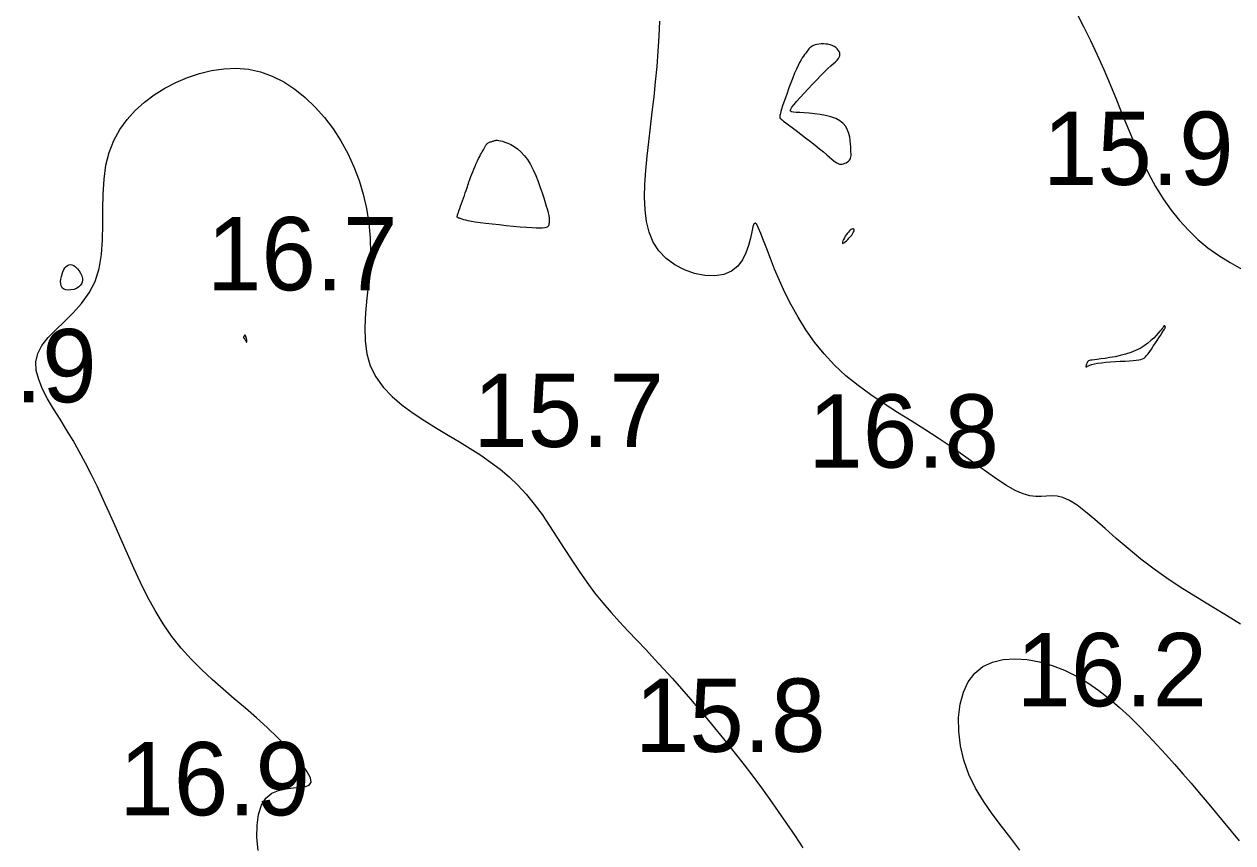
# Model space of a CAD drawing. Extents: x 3040093 to 3056816, y 408076 to 509144.
# Drawn here: x 3046301 to 3046383.5, y 435237.7 to 435293.6 of the extents above; entities that cross this region are included whole.
import ezdxf

# ---------------------------------------------------------------- set-up
doc = ezdxf.new("R2010")
doc.units = 0
doc.layers.add('V-CHAN-CONT-EL17', color=7, linetype='Continuous')
doc.layers.add('V-TOPO-SOUN-0610', color=7, linetype='Continuous')

msp = doc.modelspace()

# ---------------------------------------------------------------- linework, layer by layer
at = {"layer": 'V-CHAN-CONT-EL17'}
for points in [[(3046383.976, 435252.637), (3046383.022, 435253.227), (3046382.037, 435253.824), (3046381.035, 435254.434), (3046380.034, 435255.061), (3046379.047, 435255.709), (3046378.091, 435256.383), (3046377.178, 435257.083), (3046376.315, 435257.793), (3046375.502, 435258.492), (3046374.744, 435259.159), (3046374.042, 435259.772), (3046373.4, 435260.312), (3046372.821, 435260.756), (3046372.306, 435261.085), (3046371.855, 435261.285), (3046371.455, 435261.381), (3046371.087, 435261.403), (3046370.736, 435261.383), (3046370.382, 435261.354), (3046370.009, 435261.347), (3046369.6, 435261.394), (3046369.137, 435261.526), (3046368.606, 435261.767), (3046368.01, 435262.109), (3046367.353, 435262.535), (3046366.641, 435263.029), (3046365.878, 435263.573), (3046365.071, 435264.151), (3046364.224, 435264.746), (3046363.343, 435265.342), (3046362.435, 435265.926), (3046361.509, 435266.503), (3046360.579, 435267.082), (3046359.655, 435267.671), (3046358.75, 435268.279), (3046357.876, 435268.916), (3046357.045, 435269.589), (3046356.268, 435270.309), (3046355.556, 435271.079), (3046354.908, 435271.891), (3046354.32, 435272.73), (3046353.789, 435273.584), (3046353.313, 435274.438), (3046352.888, 435275.28), (3046352.512, 435276.095), (3046352.181, 435276.87), (3046351.892, 435277.592), (3046351.642, 435278.246), (3046351.428, 435278.819), (3046351.245, 435279.295), (3046351.092, 435279.661), (3046350.964, 435279.903), (3046350.858, 435280.005), (3046350.771, 435279.955), (3046350.698, 435279.746), (3046350.623, 435279.406), (3046350.532, 435278.974), (3046350.406, 435278.485), (3046350.231, 435277.979), (3046349.989, 435277.49), (3046349.665, 435277.058), (3046349.241, 435276.718), (3046348.71, 435276.502), (3046348.093, 435276.409), (3046347.421, 435276.434), (3046346.723, 435276.571), (3046346.029, 435276.813), (3046345.369, 435277.154), (3046344.774, 435277.588), (3046344.272, 435278.108), (3046343.888, 435278.708), (3046343.613, 435279.382), (3046343.435, 435280.122), (3046343.339, 435280.92), (3046343.311, 435281.771), (3046343.337, 435282.666), (3046343.404, 435283.599), (3046343.497, 435284.562), (3046343.604, 435285.549), (3046343.719, 435286.556), (3046343.837, 435287.577), (3046343.954, 435288.608), (3046344.064, 435289.647), (3046344.164, 435290.687), (3046344.248, 435291.726), (3046344.312, 435292.759), (3046344.353, 435293.782)], [(3046372.788, 435294.348), (3046373.26, 435293.411), (3046373.73, 435292.456), (3046374.193, 435291.48), (3046374.645, 435290.481), (3046375.083, 435289.458), (3046375.511, 435288.42), (3046375.935, 435287.379), (3046376.36, 435286.344), (3046376.791, 435285.328), (3046377.235, 435284.341), (3046377.696, 435283.395), (3046378.18, 435282.501), (3046378.692, 435281.668), (3046379.235, 435280.893), (3046379.812, 435280.176), (3046380.423, 435279.511), (3046381.071, 435278.896), (3046381.759, 435278.327), (3046382.489, 435277.801), (3046383.262, 435277.315), (3046384.079, 435276.865)], [(3046316.946, 435237.197), (3046316.858, 435238.092), (3046316.864, 435238.921), (3046316.968, 435239.659), (3046317.17, 435240.283), (3046317.473, 435240.768), (3046317.872, 435241.1), (3046318.338, 435241.304), (3046318.835, 435241.417), (3046319.329, 435241.474), (3046319.782, 435241.511), (3046320.161, 435241.564), (3046320.429, 435241.668), (3046320.55, 435241.858), (3046320.5, 435242.163), (3046320.289, 435242.573), (3046319.938, 435243.07), (3046319.468, 435243.638), (3046318.901, 435244.257), (3046318.256, 435244.911), (3046317.556, 435245.582), (3046316.821, 435246.252), (3046316.069, 435246.908), (3046315.311, 435247.556), (3046314.555, 435248.205), (3046313.807, 435248.865), (3046313.075, 435249.545), (3046312.367, 435250.256), (3046311.691, 435251.008), (3046311.054, 435251.809), (3046310.461, 435252.666), (3046309.91, 435253.572), (3046309.395, 435254.514), (3046308.911, 435255.48), (3046308.452, 435256.459), (3046308.015, 435257.439), (3046307.593, 435258.409), (3046307.181, 435259.356), (3046306.774, 435260.271), (3046306.371, 435261.154), (3046305.967, 435262.007), (3046305.561, 435262.833), (3046305.151, 435263.634), (3046304.733, 435264.411), (3046304.306, 435265.168), (3046303.867, 435265.906), (3046303.419, 435266.627), (3046302.98, 435267.331), (3046302.574, 435268.015), (3046302.227, 435268.68), (3046301.961, 435269.323), (3046301.8, 435269.943), (3046301.77, 435270.54), (3046301.893, 435271.11), (3046302.183, 435271.658), (3046302.611, 435272.193), (3046303.135, 435272.733), (3046303.717, 435273.292), (3046304.315, 435273.885), (3046304.89, 435274.528), (3046305.4, 435275.237), (3046305.807, 435276.025), (3046306.08, 435276.903), (3046306.24, 435277.856), (3046306.318, 435278.862), (3046306.344, 435279.899), (3046306.349, 435280.948), (3046306.365, 435281.987), (3046306.422, 435282.994), (3046306.552, 435283.948), (3046306.778, 435284.832), (3046307.099, 435285.646), (3046307.508, 435286.391), (3046307.995, 435287.072), (3046308.553, 435287.691), (3046309.173, 435288.251), (3046309.847, 435288.755), (3046310.568, 435289.206), (3046311.327, 435289.605), (3046312.116, 435289.946), (3046312.929, 435290.22), (3046313.759, 435290.421), (3046314.598, 435290.539), (3046315.439, 435290.567), (3046316.274, 435290.497), (3046317.098, 435290.32), (3046317.903, 435290.031), (3046318.683, 435289.638), (3046319.435, 435289.149), (3046320.152, 435288.574), (3046320.83, 435287.923), (3046321.464, 435287.205), (3046322.05, 435286.43), (3046322.582, 435285.607), (3046323.056, 435284.745), (3046323.47, 435283.849), (3046323.822, 435282.922), (3046324.111, 435281.969), (3046324.335, 435280.991), (3046324.493, 435279.995), (3046324.582, 435278.982), (3046324.603, 435277.957), (3046324.557, 435276.925), (3046324.468, 435275.893), (3046324.364, 435274.872), (3046324.272, 435273.872), (3046324.22, 435272.901), (3046324.236, 435271.97), (3046324.348, 435271.089), (3046324.582, 435270.266), (3046324.96, 435269.509), (3046325.466, 435268.813), (3046326.077, 435268.172), (3046326.771, 435267.579), (3046327.525, 435267.027), (3046328.315, 435266.508), (3046329.119, 435266.017), (3046329.914, 435265.546), (3046330.682, 435265.088), (3046331.418, 435264.634), (3046332.125, 435264.175), (3046332.802, 435263.703), (3046333.451, 435263.208), (3046334.073, 435262.682), (3046334.669, 435262.116), (3046335.24, 435261.5), (3046335.786, 435260.829), (3046336.314, 435260.112), (3046336.827, 435259.36), (3046337.332, 435258.586), (3046337.833, 435257.801), (3046338.335, 435257.017), (3046338.844, 435256.247), (3046339.366, 435255.501), (3046339.903, 435254.789), (3046340.456, 435254.107), (3046341.022, 435253.448), (3046341.601, 435252.806), (3046342.189, 435252.173), (3046342.786, 435251.543), (3046343.389, 435250.908), (3046343.997, 435250.263), (3046344.609, 435249.601), (3046345.222, 435248.923), (3046345.837, 435248.229), (3046346.451, 435247.521), (3046347.066, 435246.8), (3046347.679, 435246.067), (3046348.289, 435245.324), (3046348.896, 435244.571), (3046349.499, 435243.811), (3046350.098, 435243.041), (3046350.691, 435242.263), (3046351.278, 435241.475), (3046351.859, 435240.677), (3046352.432, 435239.869), (3046352.998, 435239.049), (3046353.556, 435238.218), (3046354.106, 435237.375)], [(3046368.927, 435237.232), (3046368.305, 435238.04), (3046367.666, 435238.86), (3046367.035, 435239.699), (3046366.437, 435240.563), (3046365.899, 435241.458), (3046365.446, 435242.389), (3046365.101, 435243.357), (3046364.868, 435244.344), (3046364.748, 435245.326), (3046364.74, 435246.277), (3046364.845, 435247.175), (3046365.064, 435247.994), (3046365.397, 435248.712), (3046365.844, 435249.303), (3046366.402, 435249.749), (3046367.057, 435250.055), (3046367.79, 435250.23), (3046368.581, 435250.285), (3046369.413, 435250.228), (3046370.266, 435250.071), (3046371.124, 435249.823), (3046371.966, 435249.494), (3046372.777, 435249.094), (3046373.557, 435248.631), (3046374.307, 435248.115), (3046375.03, 435247.555), (3046375.726, 435246.959), (3046376.398, 435246.336), (3046377.048, 435245.695), (3046377.678, 435245.046), (3046378.29, 435244.395), (3046378.886, 435243.743), (3046379.469, 435243.092), (3046380.039, 435242.441), (3046380.601, 435241.789), (3046381.155, 435241.138), (3046381.704, 435240.488), (3046382.25, 435239.837), (3046382.796, 435239.185), (3046383.339, 435238.525), (3046383.881, 435237.848)]]:
    msp.add_lwpolyline(points, dxfattribs=at)
for points in [[(3046356.696, 435284.025), (3046356.792, 435284.03), (3046356.89, 435284.05), (3046356.985, 435284.082), (3046357.076, 435284.124), (3046357.159, 435284.175), (3046357.231, 435284.233), (3046357.291, 435284.296), (3046357.336, 435284.363), (3046357.368, 435284.438), (3046357.387, 435284.522), (3046357.397, 435284.619), (3046357.399, 435284.732), (3046357.396, 435284.864), (3046357.388, 435285.019), (3046357.378, 435285.198), (3046357.367, 435285.404), (3046357.348, 435285.631), (3046357.313, 435285.871), (3046357.255, 435286.115), (3046357.167, 435286.356), (3046357.04, 435286.586), (3046356.867, 435286.797), (3046356.641, 435286.982), (3046356.356, 435287.133), (3046356.026, 435287.254), (3046355.663, 435287.348), (3046355.284, 435287.419), (3046354.903, 435287.47), (3046354.535, 435287.506), (3046354.195, 435287.529), (3046353.897, 435287.544), (3046353.655, 435287.556), (3046353.47, 435287.569), (3046353.341, 435287.593), (3046353.268, 435287.632), (3046353.248, 435287.695), (3046353.283, 435287.788), (3046353.37, 435287.918), (3046353.51, 435288.091), (3046353.699, 435288.313), (3046353.93, 435288.574), (3046354.191, 435288.863), (3046354.472, 435289.169), (3046354.763, 435289.479), (3046355.055, 435289.783), (3046355.336, 435290.07), (3046355.596, 435290.327), (3046355.826, 435290.546), (3046356.027, 435290.73), (3046356.198, 435290.885), (3046356.34, 435291.016), (3046356.453, 435291.129), (3046356.539, 435291.23), (3046356.599, 435291.324), (3046356.632, 435291.417), (3046356.64, 435291.514), (3046356.624, 435291.613), (3046356.586, 435291.712), (3046356.526, 435291.808), (3046356.448, 435291.9), (3046356.352, 435291.984), (3046356.24, 435292.058), (3046356.113, 435292.12), (3046355.973, 435292.167), (3046355.824, 435292.201), (3046355.669, 435292.221), (3046355.513, 435292.23), (3046355.359, 435292.227), (3046355.211, 435292.213), (3046355.073, 435292.189), (3046354.949, 435292.157), (3046354.84, 435292.116), (3046354.747, 435292.069), (3046354.666, 435292.014), (3046354.595, 435291.954), (3046354.53, 435291.888), (3046354.47, 435291.818), (3046354.411, 435291.744), (3046354.352, 435291.667), (3046354.289, 435291.586), (3046354.222, 435291.498), (3046354.15, 435291.396), (3046354.071, 435291.277), (3046353.985, 435291.134), (3046353.891, 435290.962), (3046353.788, 435290.757), (3046353.675, 435290.512), (3046353.552, 435290.226), (3046353.423, 435289.908), (3046353.29, 435289.569), (3046353.159, 435289.222), (3046353.033, 435288.879), (3046352.916, 435288.552), (3046352.812, 435288.253), (3046352.725, 435287.995), (3046352.658, 435287.786), (3046352.609, 435287.623), (3046352.576, 435287.499), (3046352.555, 435287.41), (3046352.544, 435287.347), (3046352.541, 435287.305), (3046352.542, 435287.279), (3046352.544, 435287.26), (3046352.546, 435287.244), (3046352.547, 435287.231), (3046352.547, 435287.219), (3046352.546, 435287.208), (3046352.546, 435287.199), (3046352.545, 435287.191), (3046352.545, 435287.183), (3046352.545, 435287.177), (3046352.546, 435287.169), (3046352.555, 435287.157), (3046352.578, 435287.136), (3046352.621, 435287.1), (3046352.691, 435287.044), (3046352.795, 435286.963), (3046352.939, 435286.853), (3046353.13, 435286.708), (3046353.371, 435286.526), (3046353.654, 435286.312), (3046353.965, 435286.076), (3046354.292, 435285.826), (3046354.624, 435285.572), (3046354.947, 435285.32), (3046355.249, 435285.081), (3046355.518, 435284.863), (3046355.745, 435284.672), (3046355.933, 435284.509), (3046356.089, 435284.373), (3046356.218, 435284.262), (3046356.327, 435284.174), (3046356.424, 435284.108), (3046356.513, 435284.062), (3046356.602, 435284.035)], [(3046331.516, 435283.336), (3046331.587, 435283.509), (3046331.664, 435283.691), (3046331.744, 435283.878), (3046331.826, 435284.063), (3046331.907, 435284.242), (3046331.985, 435284.408), (3046332.056, 435284.555), (3046332.12, 435284.681), (3046332.176, 435284.785), (3046332.225, 435284.872), (3046332.268, 435284.945), (3046332.306, 435285.005), (3046332.339, 435285.057), (3046332.368, 435285.104), (3046332.395, 435285.148), (3046332.419, 435285.192), (3046332.441, 435285.236), (3046332.464, 435285.28), (3046332.487, 435285.322), (3046332.511, 435285.362), (3046332.538, 435285.399), (3046332.568, 435285.433), (3046332.603, 435285.463), (3046332.642, 435285.489), (3046332.686, 435285.511), (3046332.733, 435285.529), (3046332.782, 435285.546), (3046332.833, 435285.56), (3046332.884, 435285.574), (3046332.934, 435285.589), (3046332.982, 435285.604), (3046333.029, 435285.62), (3046333.077, 435285.635), (3046333.13, 435285.648), (3046333.193, 435285.655), (3046333.268, 435285.655), (3046333.361, 435285.645), (3046333.475, 435285.622), (3046333.614, 435285.586), (3046333.781, 435285.532), (3046333.972, 435285.457), (3046334.18, 435285.357), (3046334.402, 435285.228), (3046334.631, 435285.065), (3046334.863, 435284.866), (3046335.091, 435284.624), (3046335.31, 435284.338), (3046335.516, 435284.004), (3046335.708, 435283.634), (3046335.884, 435283.242), (3046336.045, 435282.84), (3046336.19, 435282.443), (3046336.318, 435282.064), (3046336.429, 435281.717), (3046336.522, 435281.415), (3046336.597, 435281.169), (3046336.657, 435280.973), (3046336.702, 435280.819), (3046336.736, 435280.699), (3046336.759, 435280.606), (3046336.776, 435280.531), (3046336.786, 435280.465), (3046336.794, 435280.4), (3046336.8, 435280.331), (3046336.804, 435280.257), (3046336.805, 435280.18), (3046336.802, 435280.103), (3046336.796, 435280.027), (3046336.784, 435279.954), (3046336.767, 435279.886), (3046336.743, 435279.825), (3046336.711, 435279.773), (3046336.664, 435279.73), (3046336.593, 435279.697), (3046336.492, 435279.673), (3046336.351, 435279.659), (3046336.163, 435279.655), (3046335.92, 435279.66), (3046335.615, 435279.677), (3046335.242, 435279.703), (3046334.816, 435279.737), (3046334.353, 435279.779), (3046333.87, 435279.826), (3046333.385, 435279.877), (3046332.915, 435279.929), (3046332.477, 435279.981), (3046332.087, 435280.032), (3046331.76, 435280.079), (3046331.491, 435280.123), (3046331.275, 435280.164), (3046331.104, 435280.201), (3046330.971, 435280.234), (3046330.869, 435280.264), (3046330.791, 435280.29), (3046330.73, 435280.312), (3046330.679, 435280.33), (3046330.638, 435280.345), (3046330.605, 435280.357), (3046330.579, 435280.368), (3046330.559, 435280.378), (3046330.545, 435280.388), (3046330.535, 435280.399), (3046330.528, 435280.411), (3046330.523, 435280.426), (3046330.523, 435280.446), (3046330.526, 435280.474), (3046330.535, 435280.514), (3046330.551, 435280.568), (3046330.573, 435280.64), (3046330.604, 435280.733), (3046330.645, 435280.849), (3046330.695, 435280.991), (3046330.753, 435281.153), (3046330.817, 435281.331), (3046330.883, 435281.516), (3046330.951, 435281.705), (3046331.016, 435281.889), (3046331.077, 435282.064), (3046331.131, 435282.224), (3046331.177, 435282.363), (3046331.217, 435282.486), (3046331.252, 435282.598), (3046331.285, 435282.704), (3046331.32, 435282.81), (3046331.357, 435282.921), (3046331.401, 435283.042), (3046331.453, 435283.18)], [(3046356.862, 435278.624), (3046356.924, 435278.66), (3046357.002, 435278.721), (3046357.09, 435278.801), (3046357.184, 435278.894), (3046357.278, 435278.994), (3046357.367, 435279.095), (3046357.445, 435279.191), (3046357.508, 435279.278), (3046357.556, 435279.355), (3046357.589, 435279.421), (3046357.609, 435279.477), (3046357.617, 435279.523), (3046357.614, 435279.559), (3046357.6, 435279.585), (3046357.577, 435279.601), (3046357.545, 435279.607), (3046357.505, 435279.603), (3046357.459, 435279.588), (3046357.406, 435279.56), (3046357.348, 435279.52), (3046357.285, 435279.466), (3046357.219, 435279.397), (3046357.149, 435279.313), (3046357.078, 435279.213), (3046357.008, 435279.105), (3046356.943, 435278.993), (3046356.887, 435278.885), (3046356.843, 435278.786), (3046356.815, 435278.705), (3046356.807, 435278.647), (3046356.822, 435278.618)], [(3046303.572, 435275.597), (3046303.505, 435275.717), (3046303.469, 435275.86), (3046303.46, 435276.02), (3046303.474, 435276.189), (3046303.508, 435276.361), (3046303.556, 435276.529), (3046303.615, 435276.687), (3046303.682, 435276.828), (3046303.756, 435276.95), (3046303.837, 435277.049), (3046303.925, 435277.122), (3046304.021, 435277.168), (3046304.123, 435277.183), (3046304.234, 435277.164), (3046304.352, 435277.11), (3046304.476, 435277.018), (3046304.6, 435276.895), (3046304.717, 435276.748), (3046304.818, 435276.583), (3046304.896, 435276.409), (3046304.943, 435276.233), (3046304.952, 435276.062), (3046304.914, 435275.903), (3046304.825, 435275.763), (3046304.694, 435275.645), (3046304.533, 435275.55), (3046304.353, 435275.481), (3046304.165, 435275.44), (3046303.981, 435275.429), (3046303.814, 435275.451), (3046303.675, 435275.506)], [(3046373.511, 435270.484), (3046373.491, 435270.433), (3046373.472, 435270.379), (3046373.455, 435270.325), (3046373.441, 435270.276), (3046373.432, 435270.234), (3046373.43, 435270.203), (3046373.435, 435270.187), (3046373.45, 435270.188), (3046373.48, 435270.205), (3046373.528, 435270.233), (3046373.6, 435270.27), (3046373.701, 435270.313), (3046373.835, 435270.359), (3046374.008, 435270.404), (3046374.225, 435270.446), (3046374.487, 435270.482), (3046374.785, 435270.512), (3046375.107, 435270.537), (3046375.441, 435270.559), (3046375.774, 435270.577), (3046376.096, 435270.594), (3046376.392, 435270.61), (3046376.652, 435270.626), (3046376.866, 435270.644), (3046377.039, 435270.666), (3046377.18, 435270.696), (3046377.295, 435270.738), (3046377.394, 435270.795), (3046377.484, 435270.871), (3046377.573, 435270.968), (3046377.669, 435271.091), (3046377.779, 435271.242), (3046377.9, 435271.414), (3046378.027, 435271.6), (3046378.156, 435271.793), (3046378.283, 435271.985), (3046378.403, 435272.169), (3046378.512, 435272.338), (3046378.606, 435272.484), (3046378.68, 435272.602), (3046378.738, 435272.693), (3046378.78, 435272.762), (3046378.809, 435272.811), (3046378.828, 435272.845), (3046378.839, 435272.868), (3046378.844, 435272.883), (3046378.847, 435272.894), (3046378.848, 435272.905), (3046378.848, 435272.915), (3046378.848, 435272.925), (3046378.847, 435272.934), (3046378.845, 435272.943), (3046378.842, 435272.952), (3046378.839, 435272.96), (3046378.834, 435272.966), (3046378.829, 435272.972), (3046378.823, 435272.978), (3046378.816, 435272.982), (3046378.809, 435272.986), (3046378.802, 435272.988), (3046378.794, 435272.99), (3046378.787, 435272.992), (3046378.781, 435272.992), (3046378.775, 435272.992), (3046378.769, 435272.992), (3046378.764, 435272.99), (3046378.76, 435272.988), (3046378.756, 435272.986), (3046378.753, 435272.982), (3046378.75, 435272.978), (3046378.748, 435272.973), (3046378.746, 435272.967), (3046378.741, 435272.957), (3046378.73, 435272.94), (3046378.71, 435272.911), (3046378.677, 435272.868), (3046378.629, 435272.808), (3046378.563, 435272.726), (3046378.474, 435272.62), (3046378.361, 435272.487), (3046378.221, 435272.332), (3046378.056, 435272.163), (3046377.864, 435271.984), (3046377.645, 435271.802), (3046377.397, 435271.623), (3046377.122, 435271.454), (3046376.817, 435271.302), (3046376.485, 435271.17), (3046376.134, 435271.058), (3046375.774, 435270.965), (3046375.416, 435270.888), (3046375.069, 435270.826), (3046374.745, 435270.776), (3046374.454, 435270.737), (3046374.205, 435270.707), (3046374.007, 435270.683), (3046373.855, 435270.664), (3046373.743, 435270.647), (3046373.663, 435270.631), (3046373.609, 435270.613), (3046373.573, 435270.591), (3046373.55, 435270.564), (3046373.531, 435270.528)], [(3046315.942, 435272.188), (3046315.947, 435272.183), (3046315.953, 435272.178), (3046315.962, 435272.171), (3046315.972, 435272.161), (3046315.985, 435272.148), (3046316, 435272.129), (3046316.016, 435272.105), (3046316.035, 435272.074), (3046316.055, 435272.039), (3046316.076, 435272.002), (3046316.096, 435271.966), (3046316.115, 435271.933), (3046316.132, 435271.906), (3046316.147, 435271.888), (3046316.158, 435271.881), (3046316.165, 435271.886), (3046316.168, 435271.904), (3046316.169, 435271.93), (3046316.167, 435271.963), (3046316.162, 435272.001), (3046316.156, 435272.041), (3046316.149, 435272.081), (3046316.142, 435272.119), (3046316.134, 435272.153), (3046316.126, 435272.183), (3046316.119, 435272.209), (3046316.111, 435272.232), (3046316.104, 435272.253), (3046316.097, 435272.271), (3046316.089, 435272.288), (3046316.082, 435272.303), (3046316.075, 435272.317), (3046316.068, 435272.331), (3046316.061, 435272.343), (3046316.054, 435272.353), (3046316.047, 435272.361), (3046316.04, 435272.366), (3046316.033, 435272.368), (3046316.026, 435272.367), (3046316.019, 435272.363), (3046316.012, 435272.356), (3046316.005, 435272.346), (3046315.998, 435272.334), (3046315.991, 435272.32), (3046315.984, 435272.306), (3046315.977, 435272.291), (3046315.971, 435272.277), (3046315.964, 435272.263), (3046315.958, 435272.25), (3046315.952, 435272.237), (3046315.947, 435272.226), (3046315.943, 435272.216), (3046315.94, 435272.207), (3046315.939, 435272.199), (3046315.94, 435272.193)]]:
    msp.add_lwpolyline(points, close=True, dxfattribs=at)

# ---------------------------------------------------------------- texts
at = {"layer": 'V-TOPO-SOUN-0610'}
for s, p in [('15.9 ', (3046370.493, 435282.61)), ('16.7 ', (3046313.443, 435275.42)), ('16.9 ', (3046292.903, 435267.78)), ('15.7 ', (3046331.613, 435264.73)), ('16.8 ', (3046354.483, 435263.32)), ('16.2 ', (3046368.683, 435247.04)), ('15.8 ', (3046342.643, 435243.93)), ('16.9 ', (3046307.463, 435239.6))]:
    msp.add_text(s, height=5, dxfattribs=at).set_placement(p)

doc.saveas('drawing.dxf')
